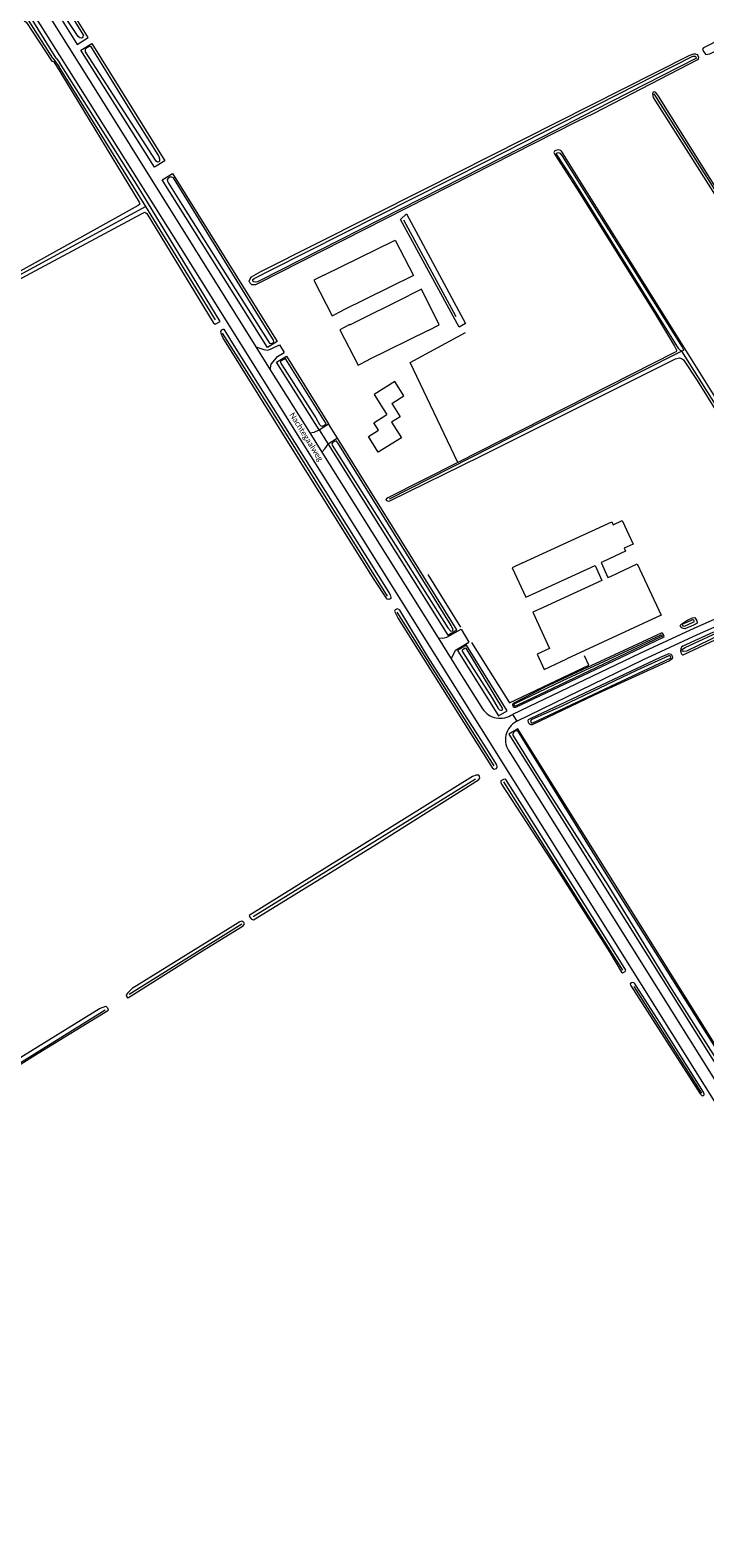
# Model space of a CAD drawing. Extents: x 177628 to 188968, y 384226 to 390673.
# Tile 356 of 393: x 187466 to 187762, y 386802 to 387462. Entities that reach past the tile are written whole.
import ezdxf

# ---------------------------------------------------------------- set-up
doc = ezdxf.new("R2010")
doc.units = 0
for name, color, linetype, lineweight in [('B01_T', 14, 'Continuous', 9), ('B02_F', 14, 'Continuous', 9), ('B02_T', 14, 'Continuous', 9), ('B04_F', 14, 'Continuous', 9), ('B04_T', 14, 'Continuous', 9), ('B11_F', 14, 'Continuous', 9), ('B11_S', 14, 'Continuous', 9), ('B14_F', 14, 'Continuous', 9), ('T02_F', 253, 'RASTER', 9), ('T04_F', 253, 'HAAG', 9), ('T07_F', 253, 'Continuous', 9), ('T09_F', 253, 'Continuous', 9), ('T09_T', 253, 'Continuous', 9), ('T22_F', 253, 'Continuous', 9), ('V00_F', 8, 'Continuous', 9), ('V00_T', 8, 'Continuous', 9), ('V06_F', 8, 'Continuous', 9), ('W01_F', 253, 'Continuous', 9), ('Z06', 7, 'Continuous', 9)]:
    doc.layers.add(name, color=color, linetype=linetype, lineweight=lineweight)
doc.styles.add('Legend', font='calibri.ttf')
doc.linetypes.add('HAAG', pattern='A,4,-1,[5,TOPOCAD.SHX,S=0.35,R=0,X=-0.35,Y=-0.35],-1', length=6)
doc.linetypes.add('RASTER', pattern='A,4,-1,[4,TOPOCAD.SHX,S=0.5,R=0,X=-0.5,Y=0],-1', length=6)

msp = doc.modelspace()

# ---------------------------------------------------------------- linework, layer by layer
at = {"layer": 'B01_T', "linetype": 'Continuous'}
for points in [[(187624.638, 387298.371), (187629.858, 387301.614), (187625.935, 387307.929), (187616.81, 387302.26), (187620.734, 387295.945), (187620.855, 387296.02)], [(187624.51, 387290.199), (187628.797, 387283.326), (187618.666, 387277.007), (187614.387, 387283.868), (187618.733, 387286.611), (187616.702, 387289.869), (187622.454, 387293.47)], [(187681.828, 387228.51), (187720.877, 387246.563), (187721.475, 387245.27)], [(187726.227, 387234.987), (187726.832, 387233.677), (187717.207, 387229.221)], [(187681.828, 387228.51), (187677.29, 387226.412), (187683.254, 387213.514), (187687.793, 387215.612)], [(187687.793, 387215.612), (187713.481, 387227.486), (187716.477, 387220.913), (187690.828, 387209.049)], [(187720.24, 387222.67), (187731.984, 387228.105), (187742.395, 387205.607), (187701.228, 387186.559)], [(187690.828, 387209.049), (187686.29, 387206.95), (187693.627, 387191.084), (187688.181, 387188.566), (187691.245, 387181.94), (187701.228, 387186.559)]]:
    msp.add_lwpolyline(points, dxfattribs=at)
at = {"layer": 'B02_F', "linetype": 'Continuous'}
msp.add_lwpolyline([(187594.849, 387354.541), (187594.903, 387354.443), (187626.058, 387369.829), (187634.143, 387354.398), (187602.99, 387338.969), (187602.942, 387339.07)], dxfattribs=at)
at = {"layer": 'B02_T', "linetype": 'Continuous'}
for points in [[(187594.849, 387354.541), (187590.42, 387352.227), (187598.511, 387336.753), (187602.942, 387339.07)], [(187606.211, 387332.898), (187606.272, 387332.793), (187632.367, 387345.735)], [(187606.211, 387332.898), (187601.79, 387330.571), (187609.922, 387315.129), (187614.348, 387317.461)], [(187640.442, 387330.304), (187614.399, 387317.356), (187614.348, 387317.461)]]:
    msp.add_lwpolyline(points, dxfattribs=at)
at = {"layer": 'B04_F', "linetype": 'Continuous'}
for points in [[(187592.775, 387286.756), (187596.925, 387289.427)], [(187600.826, 387283.161), (187596.696, 387280.504)]]:
    msp.add_lwpolyline(points, dxfattribs=at)
at = {"layer": 'B04_T', "linetype": 'Continuous'}
for points in [[(187592.775, 387286.756), (187596.696, 387280.504)], [(187600.826, 387283.161), (187596.925, 387289.427)]]:
    msp.add_lwpolyline(points, dxfattribs=at)
at = {"layer": 'B11_F', "linetype": 'Continuous'}
msp.add_lwpolyline([(187717.207, 387229.221), (187716.173, 387228.751), (187719.123, 387222.122), (187720.24, 387222.67)], dxfattribs=at)
at = {"layer": 'B11_S', "linetype": 'Continuous'}
for points in [[(187620.855, 387296.02), (187622.454, 387293.47)], [(187624.638, 387298.371), (187628.275, 387292.552), (187624.51, 387290.199)], [(187721.475, 387245.27), (187725.407, 387247.087), (187730.159, 387236.804), (187726.227, 387234.987)]]:
    msp.add_lwpolyline(points, dxfattribs=at)
at = {"layer": 'B14_F', "linetype": 'Continuous'}
msp.add_lwpolyline([(187640.442, 387330.304), (187645.248, 387332.819), (187637.564, 387348.313), (187632.367, 387345.735)], dxfattribs=at)
at = {"layer": 'T02_F', "linetype": 'RASTER'}
msp.add_lwpolyline([(187653.399, 387272.564), (187632.571, 387316.253), (187656.864, 387329.431)], dxfattribs=at)
at = {"layer": 'T04_F', "linetype": 'HAAG'}
for points in [[(187640.32, 387223.408), (187654.623, 387200.432)], [(187659.508, 387193.697), (187676.082, 387167.36), (187710.738, 387183.801), (187708.838, 387187.834)]]:
    msp.add_lwpolyline(points, dxfattribs=at)
at = {"layer": 'T07_F', "linetype": 'Continuous'}
for points in [[(187476.35, 387449.503), (187465.621, 387466.072), (187463.806, 387467.195), (187461.72, 387468.101), (187459.991, 387468.427), (187458.879, 387468.012), (187417.676, 387448.54)], [(187476.35, 387449.503), (187479.051, 387445.625)], [(187516.966, 387384.595), (187479.051, 387445.625)], [(187854.852, 387249.386), (187853.507, 387252.006), (187785.582, 387360.849), (187739.416, 387433.84)], [(187516.966, 387384.595), (187449.471, 387347.914)], [(187547.455, 387334.943), (187516.966, 387384.595)], [(187652.782, 387336.194), (187629.801, 387378.589)], [(187622.761, 387213.964), (187575.552, 387289.57), (187550.467, 387329.162)], [(187751.509, 387321.199), (187676.839, 387283.538), (187623.388, 387256.421)], [(187809.686, 387229.054), (187751.509, 387321.199)], [(187669.349, 387139.75), (187626.971, 387207.029)], [(187563.955, 387073.746), (187661.21, 387134.055)], [(187725.701, 387050.318), (187691.466, 387104.345), (187673.628, 387132.66)], [(187509.655, 387039.865), (187558.993, 387070.534)], [(187760.168, 386996.395), (187730.547, 387043.203)], [(187401.993, 386972.533), (187499.177, 387032.999)]]:
    msp.add_lwpolyline(points, dxfattribs=at)
at = {"layer": 'T09_F', "linetype": 'Continuous'}
for points in [[(187904.421, 387523.223), (187957.536, 387550.333), (187958.087, 387551.171), (187957.848, 387552.075), (187957.343, 387553.196), (187956.734, 387553.427), (187954.95, 387552.709), (187833.273, 387490.863), (187761.015, 387454.042), (187760.542, 387453.407), (187760.945, 387452.325), (187761.996, 387451.112), (187763.657, 387451.354), (187904.421, 387523.223)], [(187477.769, 387449.437), (187467.243, 387466.378), (187464.664, 387468.36), (187460.939, 387470.004), (187455.429, 387468.231), (187418.477, 387450.236), (187417.4, 387449.744), (187416.772, 387449.086), (187417.404, 387447.701), (187417.852, 387447.534), (187442.403, 387459.307), (187459.013, 387466.894), (187460.762, 387467.135), (187463.157, 387466.37), (187464.698, 387465.029), (187475.911, 387448.216), (187476.583, 387447.965)], [(187713.026, 387425.278), (187705.443, 387421.528), (187566.102, 387350.805), (187564.91, 387350.268), (187563.397, 387350.261), (187562.668, 387350.945), (187562.226, 387351.926), (187562.541, 387352.91), (187563.263, 387353.741), (187567.317, 387356.156), (187638.924, 387392.178), (187755.037, 387450.845), (187756.743, 387451.36), (187757.398, 387451.402), (187758.141, 387451.062), (187758.432, 387450.603), (187758.779, 387449.832), (187758.681, 387449.114), (187758.254, 387448.753), (187713.026, 387425.278)], [(187477.734, 387446.261), (187513.99, 387386.421), (187514.412, 387385.498), (187513.559, 387384.923), (187448.963, 387349.111)], [(187450.482, 387346.697), (187515.021, 387381.316), (187516.559, 387382.018), (187517.372, 387381.46), (187546.414, 387333.753), (187547.297, 387333.041), (187549.533, 387334.249), (187513.544, 387393.095), (187479.215, 387447.495)], [(187476.583, 387447.965), (187477.734, 387446.261)], [(187477.769, 387449.437), (187479.215, 387447.495)], [(187855.04, 387251.439), (187741.333, 387432.786), (187740.154, 387434.487), (187739.456, 387434.752), (187738.875, 387434.573), (187738.61, 387433.875), (187738.985, 387432.308), (187758.131, 387401.895), (187805.329, 387327.714)], [(187767.394, 387299.055), (187698.87, 387408.793), (187698.471, 387409.119), (187697.307, 387409.269), (187696.403, 387409.031), (187695.702, 387408.716), (187695.408, 387408.246), (187695.85, 387407.265), (187706.399, 387390.943), (187739.571, 387338.028)], [(187630.983, 387381.36), (187656.849, 387333.349), (187654.073, 387331.717), (187628.344, 387378.858), (187630.983, 387381.36)], [(187739.571, 387338.028), (187748.332, 387323.429), (187749.152, 387321.607), (187748.953, 387320.927), (187748.252, 387320.612), (187653.399, 387272.564)], [(187581.506, 387277.594), (187550.642, 387327.188), (187549.96, 387328.924), (187549.812, 387329.879), (187550.181, 387330.507), (187550.8, 387330.784), (187551.144, 387330.845), (187554.042, 387326.015), (187623.281, 387215.614), (187623.808, 387214.643), (187624.171, 387213.413), (187624.155, 387213.035), (187623.648, 387212.716), (187623.338, 387212.577), (187622.547, 387212.688), (187616.82, 387221.358), (187581.506, 387277.594)], [(187653.399, 387272.564), (187622.86, 387257.095), (187622.223, 387256.639), (187622.037, 387256.303), (187622.328, 387255.844), (187623.109, 387255.605), (187623.663, 387255.686), (187663.54, 387275.32), (187748.757, 387317.805), (187750.463, 387318.32), (187751.346, 387318.044), (187752.145, 387317.392), (187758.212, 387308.407), (187806.444, 387230.834)], [(187640.267, 387187.753), (187628.026, 387207.897), (187627.062, 387208.394), (187626.563, 387208.265), (187626.056, 387207.945), (187625.807, 387207.463), (187627.335, 387204.248), (187668.687, 387138.646), (187669.315, 387138.277), (187670.313, 387138.537), (187670.725, 387139.277), (187670.499, 387140.198), (187665.893, 387147.605), (187640.267, 387187.753)], [(187753.883, 387203.55), (187756.183, 387204.502), (187757.132, 387204.599), (187757.989, 387203.248), (187758.116, 387202.23), (187757.765, 387201.907), (187756.627, 387201.312), (187752.715, 387199.716), (187751.68, 387199.995), (187750.989, 387200.428), (187750.71, 387201.047), (187750.968, 387201.576), (187751.838, 387202.216), (187753.883, 387203.55)], [(187721.666, 387185.659), (187743.177, 387195.92), (187743.703, 387196.405), (187743.493, 387197.055), (187743.084, 387197.78), (187742.479, 387197.838), (187691.6, 387174.194), (187677.607, 387167.069), (187677.349, 387166.539), (187677.559, 387165.89), (187678.044, 387165.364), (187678.855, 387165.398), (187721.666, 387185.659)], [(187765.26, 387198.242), (187751.866, 387192.096), (187751.303, 387191.678), (187750.965, 387190.945), (187750.82, 387189.965), (187751.03, 387189.31), (187751.308, 387188.686), (187751.702, 387188.362), (187752.042, 387188.348), (187768.464, 387196.096)], [(187712.806, 387170.581), (187686.027, 387157.709), (187685.379, 387157.67), (187684.653, 387158.178), (187684.405, 387158.732), (187684.311, 387159.689), (187684.426, 387159.99), (187685.505, 387160.554), (187742.171, 387187.351), (187745.909, 387188.854), (187746.681, 387188.616), (187747.036, 387188.192), (187747.339, 387187.329), (187747.201, 387186.519), (187746.108, 387185.615), (187712.806, 387170.581)], [(187616.686, 387104.778), (187662.497, 387133.646), (187663.058, 387134.281), (187662.936, 387135.17), (187662.643, 387135.604), (187661.49, 387135.645), (187659.89, 387135.008), (187562.195, 387074.214), (187562.402, 387073.553), (187563.137, 387072.565), (187564.092, 387072.339), (187616.686, 387104.778)], [(187696.616, 387094.794), (187719.999, 387058.006), (187725.124, 387049.438), (187725.451, 387049.12), (187726.148, 387049.431), (187726.732, 387049.784), (187726.903, 387050.232), (187726.48, 387050.971), (187683.619, 387119.333), (187674.467, 387133.804), (187674.321, 387133.924), (187673.4, 387133.699), (187672.352, 387133.138), (187672.284, 387132.458), (187672.63, 387131.685), (187696.616, 387094.794)], [(187541.832, 387058.767), (187559.613, 387069.725), (187560.102, 387070.516), (187559.781, 387071.22), (187558.99, 387071.71), (187558.058, 387071.473), (187510.966, 387042.304), (187508.97, 387040.258), (187508.402, 387039.431), (187508.645, 387038.691), (187508.938, 387038.257), (187509.401, 387038.28), (187541.832, 387058.767)], [(187741.971, 387027.082), (187731.534, 387043.392), (187730.827, 387044.561), (187730.009, 387044.938), (187729.433, 387044.774), (187728.918, 387044.265), (187728.97, 387043.732), (187759.469, 386996.202), (187760.047, 386995.532), (187760.417, 386995.326), (187760.804, 386995.499), (187761.233, 386995.784), (187761.207, 386996.05), (187760.939, 386996.859), (187741.971, 387027.082)], [(187455.421, 387008.044), (187496.726, 387033.53), (187499.415, 387034.474), (187500.163, 387033.871), (187500.556, 387033.01), (187500.344, 387032.44), (187469.866, 387013.885), (187402.336, 386971.503), (187401.554, 386971.146), (187400.906, 386971.323), (187400.506, 386971.991), (187400.334, 386972.574), (187401.499, 386973.957), (187455.421, 387008.044)]]:
    msp.add_lwpolyline(points, dxfattribs=at)
at = {"layer": 'T09_T', "linetype": 'Continuous'}
for points in [[(187477.427, 387470.687), (187486.962, 387455.483), (187491.715, 387458.442), (187482.227, 387473.684)], [(187488.556, 387452.942), (187493.301, 387455.895), (187525.273, 387404.534), (187520.699, 387401.687), (187488.556, 387452.942)], [(187524.152, 387396.18), (187528.707, 387399.016), (187574.473, 387325.496), (187570.162, 387322.814), (187524.152, 387396.18)], [(187592.775, 387286.756), (187574.2, 387316.375), (187578.489, 387319.044), (187596.925, 387289.427)], [(187596.696, 387280.504), (187649.146, 387196.868), (187653.036, 387199.289), (187600.826, 387283.161)], [(187671.237, 387161.641), (187675.09, 387163.86), (187657.21, 387192.583), (187653.343, 387190.175), (187671.237, 387161.641)], [(187789.552, 386980.053), (187679.69, 387155.93), (187675.85, 387153.63), (187772.185, 386999.685), (187785.408, 386978.498)]]:
    msp.add_lwpolyline(points, dxfattribs=at)
at = {"layer": 'T22_F', "linetype": 'Continuous'}
for points in [[(187575.435, 387323.95), (187577.524, 387320.594)], [(187654.878, 387199.557), (187658.328, 387193.787)]]:
    msp.add_lwpolyline(points, dxfattribs=at)
at = {"layer": 'V00_F', "linetype": 'Continuous'}
for points in [[(187588.695, 387285.473), (187590.566, 387285.81), (187592.775, 387286.756)], [(187593.969, 387277.037), (187595.234, 387278.533), (187596.696, 387280.504)], [(187644.814, 387195.702), (187646.906, 387195.548), (187648.644, 387195.993), (187654.878, 387199.557)], [(187650.566, 387186.501), (187651.509, 387188.527), (187652.515, 387190.412), (187658.328, 387193.787)]]:
    msp.add_lwpolyline(points, dxfattribs=at)
at = {"layer": 'V00_T', "linetype": 'Continuous'}
for points in [[(187884.51, 386802.061), (187884.124, 386802.844), (187862.722, 386838.057), (187847.693, 386862.181), (187761.37, 386999.998), (187649.702, 387178.503), (187535.483, 387361.314), (187492.7, 387429.343), (187479.37, 387450.647), (187469.135, 387466.883)], [(187474.653, 387467.849), (187483.304, 387454.115), (187496.509, 387432.903), (187565.124, 387323.178)], [(187565.124, 387323.178), (187571.419, 387313.108)], [(187571.419, 387313.108), (187588.695, 387285.473)], [(187588.695, 387285.473), (187593.969, 387277.037)], [(187593.969, 387277.037), (187644.814, 387195.702)], [(187644.814, 387195.702), (187650.566, 387186.501)], [(187650.566, 387186.501), (187653.672, 387181.533), (187664.281, 387164.75)], [(187677.341, 387162.263), (187679.221, 387159.219)], [(187676.204, 387145.594), (187793.262, 386958.338), (187888.193, 386806.789)]]:
    msp.add_lwpolyline(points, dxfattribs=at)
for centre, radius, start, end in [((187672, 387169.752), 9.198, 212.941925, 305.49472), ((187683.368, 387151.154), 9.069, 117.213114, 217.815665)]:
    msp.add_arc(centre, radius, start, end, dxfattribs=at)
at = {"layer": 'V06_F', "linetype": 'Continuous'}
for points in [[(187936.631, 387699.484), (187952.519, 387611.262), (187972.197, 387477.707), (187990.763, 387359.121), (187997.274, 387315.767), (187995.868, 387313.337), (187993.856, 387311.192), (187990.906, 387309.106), (187896.073, 387264.224), (187851.192, 387243.868), (187797.412, 387217.809), (187757.061, 387200.011), (187733.102, 387188.834), (187677.341, 387162.263)], [(187565.124, 387323.178), (187568.548, 387321.938), (187570.289, 387321.626), (187572.073, 387322.345), (187575.435, 387323.95)], [(187571.419, 387313.108), (187571.86, 387315.498), (187573.451, 387317.394), (187574.576, 387318.827), (187577.524, 387320.594)], [(187679.221, 387159.219), (187734.388, 387186.124), (187758.301, 387197.279), (187798.672, 387215.085), (187852.466, 387241.152), (187897.335, 387261.502), (187992.692, 387306.632), (187996.934, 387305.863), (187998.256, 387305.515), (187998.952, 387304.778), (188018.732, 387185.501), (188038.304, 387059.956), (188062.483, 386905.229), (188066.87, 386873.205), (188066.206, 386869.604), (188065.385, 386867.126), (188063.787, 386864.83), (187984.233, 386830.067), (187916.399, 386801.839)]]:
    msp.add_lwpolyline(points, dxfattribs=at)
at = {"layer": 'W01_F', "linetype": 'Continuous'}
for points in [[(187482.763, 387466.015), (187478.543, 387472.206), (187478.533, 387472.791), (187478.757, 387473.23), (187479.458, 387473.545), (187480.214, 387473.549), (187480.95, 387473.037), (187481.483, 387472.602), (187489.646, 387459.336), (187489.453, 387458.828), (187489.127, 387458.428), (187488.777, 387458.271), (187488.058, 387458.369), (187487.361, 387458.982), (187482.763, 387466.015)], [(187511.245, 387424.642), (187522.677, 387406.358), (187522.947, 387405.384), (187522.905, 387404.354), (187522.656, 387404.157), (187522.134, 387404.007), (187521.461, 387404.378), (187490.592, 387452.177), (187490.501, 387453.316), (187490.515, 387453.66), (187491.471, 387454.343), (187492.14, 387454.729), (187492.726, 387454.739), (187511.245, 387424.642)], [(187713.601, 387426.89), (187690.411, 387414.935), (187566.726, 387351.933), (187565.815, 387351.523), (187565.019, 387351.418), (187564.199, 387351.555), (187563.933, 387351.772), (187563.775, 387352.122), (187563.796, 387352.637), (187564.434, 387353.093), (187572.024, 387357.015), (187665.654, 387404.214), (187756.214, 387450.369), (187756.799, 387450.379), (187757.245, 387450.327), (187757.542, 387450.039), (187757.686, 387449.345), (187757.648, 387449.244), (187713.601, 387426.89)], [(187751.509, 387321.199), (187750.949, 387321.526), (187750.134, 387322.234), (187703.692, 387396.755), (187696.599, 387407.372), (187696.506, 387407.578), (187696.688, 387407.908), (187697.032, 387408.063), (187697.475, 387408.18), (187698.074, 387407.953), (187698.906, 387406.839), (187751.646, 387322.915), (187752.241, 387321.777), (187752.128, 387321.478), (187751.509, 387321.199)], [(187552.404, 387354.168), (187571.021, 387324.789), (187571.63, 387324.558), (187572.223, 387324.74), (187572.643, 387324.93), (187573.008, 387325.431), (187572.895, 387326.055), (187529.041, 387397.086), (187528.4, 387397.387), (187527.503, 387397.321), (187526.872, 387397.037), (187526.36, 387396.301), (187526.402, 387395.645), (187526.914, 387394.696), (187532.763, 387385.445), (187552.404, 387354.168)], [(187591.292, 387292.099), (187592.959, 387289.128), (187593.544, 387288.565), (187594.111, 387288.406), (187595.143, 387288.871), (187595.837, 387289.349), (187595.751, 387289.723), (187578.263, 387317.739), (187578.17, 387317.946), (187577.589, 387317.767), (187576.207, 387316.979), (187575.925, 387316.687), (187575.942, 387316.282), (187576.475, 387315.281), (187591.292, 387292.099)], [(187639.999, 387214.38), (187649.07, 387200.106), (187650.201, 387198.879), (187650.462, 387198.665), (187651.074, 387198.776), (187651.425, 387199.099), (187651.308, 387199.542), (187650.596, 387201.124), (187601.036, 387281.105), (187600.259, 387281.913), (187599.884, 387281.827), (187598.784, 387281.332), (187598.282, 387280.61), (187598.499, 387280.128), (187639.999, 387214.38)], [(187768.779, 387197.375), (187753.446, 387189.986), (187752.203, 387189.735), (187751.755, 387189.883), (187751.505, 387190.38), (187751.828, 387190.729), (187752.921, 387191.527), (187771.088, 387199.966)], [(187753.895, 387202.552), (187751.801, 387201.693), (187751.688, 387201.393), (187751.973, 387200.943), (187752.578, 387200.885), (187756.704, 387202.742), (187756.948, 387202.934), (187756.7, 387203.484), (187756.439, 387203.697), (187756.064, 387203.611), (187753.895, 387202.552)], [(187679.218, 387166.149), (187678.348, 387165.899), (187678.024, 387166.172), (187678.048, 387166.619), (187678.396, 387167.043), (187699.047, 387176.979), (187742.091, 387196.979), (187742.265, 387197.005), (187742.564, 387196.906), (187742.664, 387196.831), (187742.764, 387196.632), (187742.814, 387196.409), (187742.565, 387196.284), (187679.218, 387166.149)], [(187668.539, 387169.343), (187671.125, 387164.884), (187671.64, 387164.289), (187672.208, 387164.131), (187672.545, 387164.118), (187673.026, 387164.334), (187673.208, 387164.664), (187657.043, 387191.209), (187656.531, 387191.061), (187655.737, 387190.621), (187655.355, 387190.366), (187655.304, 387189.93), (187656.831, 387187.64), (187668.539, 387169.343)], [(187698.918, 387165.836), (187685.522, 387159.917), (187685.324, 387159.195), (187685.649, 387158.549), (187686.246, 387158.6), (187746.76, 387187.064), (187746.361, 387187.859), (187745.839, 387187.908), (187731.697, 387181.49), (187698.918, 387165.836)], [(187784.011, 386983.9), (187786.814, 386979.461), (187786.997, 386979.438), (187787.935, 386979.967), (187788.324, 386980.22), (187788.323, 386980.678), (187772.378, 387006.606), (187720.272, 387089.467), (187679.673, 387155.121), (187678.963, 387155.051), (187678.323, 387154.729), (187677.751, 387154.27), (187677.5, 387153.628), (187677.501, 387153.17), (187688.598, 387135.183), (187719.038, 387087.472), (187747.138, 387041.909), (187784.011, 386983.9)]]:
    msp.add_lwpolyline(points, dxfattribs=at)

# ---------------------------------------------------------------- texts
at = {"layer": 'Z06', "linetype": 'Continuous', "style": 'Legend'}
msp.add_text('Nachtegaalweg', height=2.5, rotation=302.053944, dxfattribs=at).set_placement((187579.674, 387293.358))

doc.saveas('drawing.dxf')
